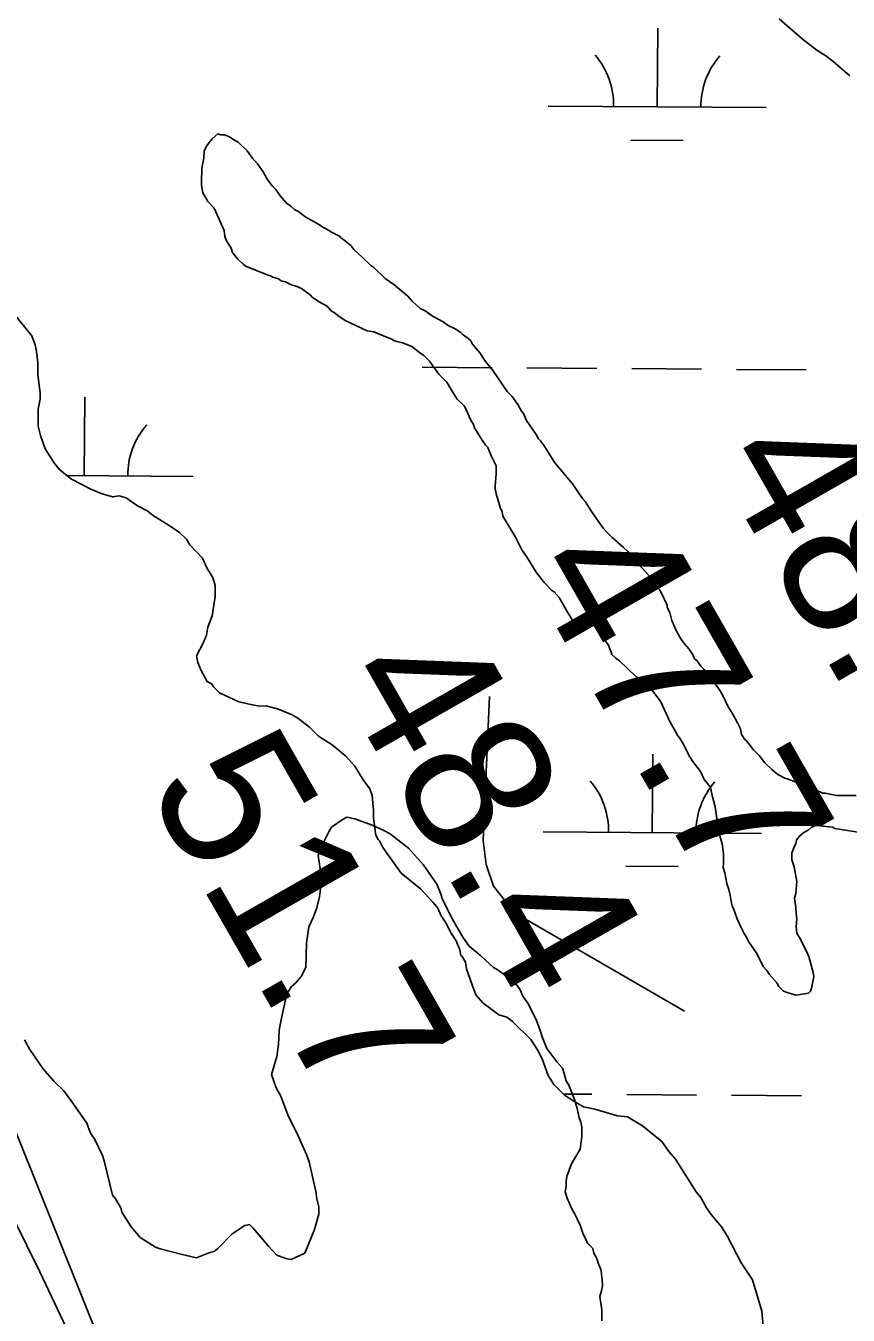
# Model space of a CAD drawing. Extents: x 3172231 to 3210228, y 940198 to 965780.
# Drawn here: x 3187717 to 3188094, y 949876 to 950467 of the extents above; entities that cross this region are included whole.
import ezdxf

# ---------------------------------------------------------------- set-up
doc = ezdxf.new("R2010")
doc.units = 0
for name, color, linetype in [('V-LEVE-TOET', 7, 'Continuous'), ('V-RIVR-RANG', 7, 'Continuous'), ('V-SITE-VEGE', 7, 'Continuous'), ('V-TOPO-MINR', 7, 'Continuous'), ('V-TOPO-SHOR', 7, 'Continuous'), ('V-WETL-SWMP', 7, 'Continuous')]:
    doc.layers.add(name, color=color, linetype=linetype)

msp = doc.modelspace()

# ---------------------------------------------------------------- linework, layer by layer
at = {"layer": 'V-LEVE-TOET'}
msp.add_lwpolyline([(3187705.261, 949932.728), (3187723.247, 949896.173), (3187740.706, 949859.362)], dxfattribs=at)
at = {"layer": 'V-SITE-VEGE'}
for p, q in [((3187861.818, 950103.304), (3187856.879, 950099.947)), ((3187863.877, 950104.567), (3187861.818, 950103.304)), ((3187867.61, 950103.775), (3187863.877, 950104.567)), ((3187875.503, 950100.95), (3187867.61, 950103.775)), ((3187855.66, 950097.866), (3187852.815, 950092.042)), ((3187856.879, 950099.947), (3187855.66, 950097.866)), ((3187880.91, 950098.515), (3187875.503, 950100.95)), ((3187883.822, 950096.885), (3187880.91, 950098.515)), ((3187852.815, 950092.042), (3187850.792, 950087.055)), ((3187892.166, 950090.34), (3187883.822, 950096.885)), ((3187850.792, 950087.055), (3187851.677, 950080.851)), ((3187898.86, 950082.948), (3187892.166, 950090.34)), ((3187851.677, 950080.851), (3187852.133, 950076.303)), ((3187905.154, 950073.898), (3187898.86, 950082.948)), ((3187852.154, 950074.232), (3187851.384, 950068.014)), ((3187852.133, 950076.303), (3187852.154, 950074.232)), ((3187906.85, 950069.774), (3187905.154, 950073.898)), ((3187851.384, 950068.014), (3187850.188, 950063.034)), ((3187907.706, 950066.884), (3187906.85, 950069.774)), ((3187850.188, 950063.034), (3187848.57, 950058.878)), ((3187912.345, 950057.817), (3187907.706, 950066.884)), ((3187848.57, 950058.878), (3187846.542, 950054.303)), ((3187914.872, 950053.285), (3187912.345, 950057.817)), ((3187846.542, 950054.303), (3187845.371, 950046.84)), ((3187917.395, 950049.169), (3187914.872, 950053.285)), ((3187845.371, 950046.84), (3187845.06, 950035.658)), ((3187919.914, 950045.466), (3187917.395, 950049.169)), ((3187925.337, 950040.962), (3187919.914, 950045.466)), ((3187931.184, 950035.634), (3187925.337, 950040.962)), ((3187845.06, 950035.658), (3187843.03, 950031.499)), ((3187933.267, 950034.413), (3187931.184, 950035.634)), ((3187936.183, 950032.369), (3187933.267, 950034.413)), ((3187942.026, 950027.456), (3187936.183, 950032.369)), ((3187838.516, 950026.903), (3187836.478, 950023.571)), ((3187840.572, 950028.576), (3187838.516, 950026.903)), ((3187843.03, 950031.499), (3187840.572, 950028.576)), ((3187943.288, 950025.396), (3187942.026, 950027.456)), ((3187836.478, 950023.571), (3187833.695, 950011.123)), ((3187944.555, 950022.51), (3187943.288, 950025.396)), ((3187947.075, 950018.807), (3187944.555, 950022.51)), ((3187950.871, 950011.389), (3187947.075, 950018.807)), ((3187833.695, 950011.123), (3187832.907, 950006.976)), ((3187952.569, 950006.851), (3187950.871, 950011.389)), ((3187718.71, 949998.04), (3187716.183, 950002.573)), ((3187832.907, 950006.976), (3187832.554, 950000.346)), ((3187953.425, 950003.959), (3187952.569, 950006.851)), ((3187955.545, 949998.597), (3187953.425, 950003.959)), ((3187724.588, 949989.402), (3187718.71, 949998.04)), ((3187832.554, 950000.346), (3187831.776, 949994.956)), ((3187960.157, 949992.429), (3187955.545, 949998.597)), ((3187831.776, 949994.956), (3187829.37, 949986.654)), ((3187962.668, 949989.554), (3187960.157, 949992.429)), ((3187729.61, 949983.651), (3187724.588, 949989.402)), ((3187829.37, 949986.654), (3187831.498, 949980.462)), ((3187963.52, 949987.077), (3187962.668, 949989.554)), ((3187964.378, 949983.772), (3187963.52, 949987.077)), ((3187734.207, 949979.139), (3187729.61, 949983.651)), ((3187737.562, 949974.615), (3187734.207, 949979.139)), ((3187831.498, 949980.462), (3187833.603, 949976.756)), ((3187965.64, 949981.716), (3187964.378, 949983.772)), ((3187968.185, 949975.113), (3187965.64, 949981.716)), ((3187744.697, 949964.33), (3187737.562, 949974.615)), ((3187833.603, 949976.756), (3187837.001, 949967.679)), ((3187969.467, 949970.984), (3187968.185, 949975.113)), ((3187837.001, 949967.679), (3187840.796, 949960.261)), ((3187970.334, 949966.853), (3187969.467, 949970.984)), ((3187746.393, 949959.792), (3187744.697, 949964.33)), ((3187971.184, 949964.787), (3187970.334, 949966.853)), ((3187971.614, 949962.725), (3187971.184, 949964.787)), ((3187971.657, 949958.17), (3187971.614, 949962.725)), ((3187748.492, 949956.915), (3187746.393, 949959.792)), ((3187751.873, 949949.493), (3187748.492, 949956.915)), ((3187840.796, 949960.261), (3187845.447, 949949.951)), ((3187970.883, 949952.366), (3187971.657, 949958.17)), ((3187752.725, 949947.017), (3187751.873, 949949.493)), ((3187845.447, 949949.951), (3187846.718, 949946.652)), ((3187966.805, 949945.702), (3187970.883, 949952.366)), ((3187756.598, 949931.319), (3187752.725, 949947.017)), ((3187846.718, 949946.652), (3187849.745, 949933.016)), ((3187964.79, 949939.89), (3187966.805, 949945.702)), ((3187964.394, 949937.813), (3187964.79, 949939.89)), ((3187964.417, 949935.329), (3187964.394, 949937.813)), ((3187849.745, 949933.016), (3187850.19, 949929.709)), ((3187964.024, 949932.84), (3187964.417, 949935.329)), ((3187964.882, 949929.951), (3187964.024, 949932.84)), ((3187757.856, 949929.672), (3187756.598, 949931.319)), ((3187760.379, 949925.556), (3187757.856, 949929.672)), ((3187760.813, 949923.489), (3187760.379, 949925.556)), ((3187850.19, 949929.709), (3187851.052, 949925.99)), ((3187851.052, 949925.99), (3187851.085, 949922.676)), ((3187966.997, 949925.003), (3187964.882, 949929.951)), ((3187765.013, 949916.905), (3187760.813, 949923.489)), ((3187851.085, 949922.676), (3187849.08, 949915.619)), ((3187968.261, 949922.942), (3187966.997, 949925.003)), ((3187969.525, 949920.47), (3187968.261, 949922.942)), ((3187970.796, 949917.585), (3187969.525, 949920.47)), ((3187769.202, 949911.975), (3187765.013, 949916.905)), ((3187817.18, 949917.392), (3187811.419, 949913.612)), ((3187819.244, 949917.824), (3187817.18, 949917.392)), ((3187820.92, 949916.184), (3187819.244, 949917.824)), ((3187828.035, 949907.969), (3187820.92, 949916.184)), ((3187849.08, 949915.619), (3187844.625, 949904.811)), ((3187972.07, 949913.87), (3187970.796, 949917.585)), ((3187973.336, 949911.398), (3187972.07, 949913.87)), ((3187776.282, 949907.486), (3187769.202, 949911.975)), ((3187811.419, 949913.612), (3187804.857, 949906.925)), ((3187831.799, 949903.863), (3187828.035, 949907.969)), ((3187974.184, 949909.335), (3187973.336, 949911.398)), ((3187976.691, 949906.874), (3187974.184, 949909.335)), ((3187778.36, 949906.677), (3187776.282, 949907.486)), ((3187787.904, 949904.281), (3187778.36, 949906.677)), ((3187794.959, 949902.692), (3187787.904, 949904.281)), ((3187800.323, 949904.813), (3187794.959, 949902.692)), ((3187803.213, 949905.667), (3187800.323, 949904.813)), ((3187804.857, 949906.925), (3187803.213, 949905.667)), ((3187835.954, 949902.247), (3187831.799, 949903.863)), ((3187838.442, 949901.856), (3187835.954, 949902.247)), ((3187844.625, 949904.811), (3187838.442, 949901.856)), ((3187977.125, 949904.807), (3187976.691, 949906.874)), ((3187978.388, 949902.335), (3187977.125, 949904.807)), ((3187979.24, 949899.859), (3187978.388, 949902.335)), ((3187980.51, 949896.972), (3187979.24, 949899.859)), ((3187980.529, 949894.901), (3187980.51, 949896.972)), ((3187980.965, 949892.837), (3187980.529, 949894.901)), ((3187980.989, 949889.941), (3187980.965, 949892.837)), ((3187979.793, 949884.96), (3187980.598, 949887.45)), ((3187980.68, 949878.755), (3187979.793, 949884.96)), ((3187980.598, 949887.45), (3187980.989, 949889.941)), ((3187980.723, 949873.786), (3187980.68, 949878.755))]:
    msp.add_line(p, q, dxfattribs=at)
at = {"layer": 'V-TOPO-MINR'}
msp.add_lwpolyline([(3187929.284, 950159.886), (3187926.305, 950093.843), (3187927.708, 950082.866), (3187931.134, 950072.995), (3187937.595, 950064.783), (3187946.079, 950057.677), (3188018.612, 950015.66)], dxfattribs=at)
at = {"layer": 'V-TOPO-SHOR'}
msp.add_line((3187759.459, 949842.722), (3187657.061, 950097.51), dxfattribs=at)
for points in [[(3188005.727, 950160.256), (3188001.703, 950165.331), (3187998.553, 950167.861), (3187996.272, 950168.975), (3187988.817, 950176.292), (3187987.101, 950177.412), (3187985.38, 950179.1), (3187985.085, 950180.235), (3187983.633, 950183.63), (3187982.769, 950184.759), (3187981.6, 950188.441), (3187979.863, 950191.834), (3187979.003, 950192.678), (3187977.291, 950193.516), (3187975.005, 950194.915), (3187973.303, 950194.614), (3187971.03, 950194.591), (3187969.041, 950194.575), (3187967.333, 950194.843), (3187965.027, 950198.513), (3187961.271, 950205.296), (3187958.973, 950207.833), (3187957.833, 950208.391), (3187954.39, 950212.052), (3187950.65, 950216.847), (3187946.61, 950223.628), (3187944.023, 950227.013), (3187941.125, 950232.95), (3187935.354, 950242.557), (3187935.051, 950244.544), (3187934.18, 950246.524), (3187933.59, 950248.791), (3187932.421, 950252.189), (3187931.827, 950255.026), (3187931.815, 950256.445), (3187932.081, 950258.153), (3187932.329, 950262.132), (3187932.296, 950265.542), (3187930.269, 950269.783), (3187928.526, 950274.029), (3187927.666, 950274.873), (3187925.935, 950277.414), (3187922.474, 950283.065), (3187921.892, 950284.48), (3187920.737, 950286.456), (3187917.835, 950292.965), (3187914.399, 950296.057), (3187911.802, 950300.295), (3187909.778, 950303.969), (3187906.051, 950307.626), (3187901.734, 950313.553), (3187899.153, 950316.087), (3187897.152, 950317.487), (3187893.716, 950320.297), (3187889.44, 950321.96), (3187886.878, 950322.505), (3187885.45, 950323.06), (3187884.594, 950323.621), (3187879.462, 950325.563), (3187876.324, 950326.953), (3187873.193, 950327.492), (3187863.205, 950332.229), (3187859.774, 950334.469), (3187858.058, 950335.874), (3187856.915, 950336.431), (3187854.906, 950338.684), (3187850.909, 950340.921), (3187848.048, 950342.883), (3187847.187, 950343.726), (3187843.182, 950346.815), (3187840.615, 950347.927), (3187838.338, 950348.474), (3187835.768, 950349.87), (3187833.773, 950350.419), (3187832.628, 950351.261), (3187830.064, 950352.09), (3187828.921, 950352.648), (3187827.783, 950352.922), (3187817.516, 950357.088), (3187816.371, 950357.927), (3187813.793, 950360.461), (3187811.493, 950363.281), (3187810.905, 950365.263), (3187808.599, 950368.935), (3187808.015, 950370.635), (3187807.704, 950373.474), (3187803.063, 950383.658), (3187800.194, 950386.757), (3187797.884, 950390.712), (3187797.284, 950394.115), (3187797.249, 950397.808), (3187797.517, 950399.516), (3187797.493, 950402.072), (3187798.304, 950406.627), (3187798.558, 950409.754), (3187799.391, 950411.751), (3187800.792, 950413.752), (3187802.199, 950415.47), (3187804.732, 950417.766), (3187806.16, 950417.211), (3187807.864, 950417.227)], [(3187807.864, 950417.227), (3187810.143, 950416.396), (3187812.146, 950414.995), (3187814.145, 950413.877), (3187818.159, 950409.936), (3187820.748, 950406.551), (3187823.044, 950404.015), (3187825.636, 950400.348), (3187827.373, 950396.954), (3187829.675, 950393.849), (3187831.393, 950392.162), (3187833.408, 950389.34), (3187836.282, 950385.956), (3187838.285, 950384.555), (3187840.003, 950382.866), (3187841.43, 950382.311), (3187845.15, 950379.505), (3187850.577, 950376.431), (3187853.149, 950374.75), (3187854.861, 950373.914), (3187857.147, 950372.515), (3187860.571, 950370.842), (3187861.149, 950369.994), (3187862.576, 950369.156), (3187865.726, 950366.627), (3187867.164, 950364.653), (3187870.889, 950361.28), (3187874.903, 950357.34), (3187876.332, 950356.5), (3187881.493, 950351.433), (3187885.495, 950348.629), (3187891.797, 950343.29), (3187893.806, 950341.037), (3187897.531, 950337.662), (3187899.815, 950336.548), (3187903.532, 950334.025), (3187908.101, 950331.51), (3187910.389, 950329.829), (3187913.526, 950328.436), (3187916.101, 950326.757), (3187917.247, 950325.63), (3187919.535, 950323.947), (3187920.682, 950322.823), (3187921.548, 950321.409), (3187924.997, 950317.18), (3187927.014, 950314.073), (3187930.754, 950309.279), (3187937.377, 950299.68), (3187939.671, 950297.429), (3187942.262, 950293.759), (3187943.994, 950290.65), (3187944.859, 950289.522), (3187946.309, 950286.411), (3187950.63, 950279.917), (3187951.785, 950277.939), (3187952.645, 950277.095), (3187954.66, 950274.273), (3187959.274, 950266.928), (3187967.319, 950257.346), (3187971.927, 950250.569), (3187973.078, 950249.16), (3187975.962, 950244.64), (3187981.43, 950237.022), (3187983.152, 950235.049), (3187985.448, 950232.797), (3187990.603, 950228.299), (3187992.61, 950226.331), (3187994.625, 950223.507), (3188002.946, 950214.778), (3188004.388, 950212.519), (3188005.254, 950210.821), (3188007.265, 950208.569), (3188008.129, 950207.156), (3188010.739, 950201.782), (3188010.749, 950200.645), (3188011.906, 950198.384), (3188012.793, 950194.698), (3188013.374, 950193.282), (3188014.534, 950190.737), (3188016.557, 950187.063), (3188017.999, 950184.804), (3188020.585, 950181.701), (3188022.601, 950178.881), (3188023.184, 950177.181), (3188024.327, 950176.339), (3188026.056, 950173.8), (3188027.489, 950172.391), (3188030.371, 950168.158), (3188032.667, 950165.62), (3188034.969, 950162.517), (3188036.703, 950159.408), (3188038.444, 950155.448), (3188040.752, 950151.776), (3188043.064, 950147.536), (3188044.223, 950144.991), (3188044.815, 950142.439), (3188046.257, 950140.18), (3188047.115, 950139.619), (3188050.279, 950135.388), (3188052.862, 950132.854), (3188055.449, 950129.469)], [(3188102.915, 950096.957), (3188087.551, 950099.369), (3188086.408, 950099.926), (3188079.297, 950100.713), (3188077.88, 950100.416), (3188076.75, 950099.836), (3188075.341, 950098.687), (3188073.362, 950097.532), (3188071.388, 950095.81), (3188070.544, 950094.95), (3188069.985, 950094.092), (3188069.717, 950092.384), (3188068.877, 950090.956), (3188067.767, 950088.105), (3188067.798, 950084.98), (3188068.963, 950081.865), (3188070.163, 950075.058), (3188069.645, 950069.655), (3188069.098, 950067.378), (3188069.707, 950063.122), (3188069.729, 950060.566), (3188070.038, 950058.012), (3188069.789, 950054.315), (3188070.1, 950051.477), (3188071.83, 950048.653), (3188075.015, 950042.146), (3188075.597, 950040.731), (3188077.071, 950035.064), (3188077.655, 950033.364), (3188077.956, 950031.38), (3188076.869, 950026.256), (3188076.314, 950024.828), (3188075.47, 950023.968), (3188069.797, 950023.065), (3188065.525, 950024.161), (3188063.813, 950024.996), (3188061.806, 950026.966), (3188060.935, 950028.662), (3188057.49, 950032.609), (3188056.337, 950034.302), (3188054.902, 950035.994), (3188051.432, 950042.494), (3188047.975, 950047.577), (3188047.105, 950049.558), (3188045.952, 950051.252), (3188043.926, 950055.21), (3188042.763, 950058.041), (3188041.303, 950062.288), (3188040.435, 950063.984), (3188040.14, 950065.119), (3188039.538, 950068.805), (3188038.946, 950071.357), (3188038.067, 950074.189), (3188037.17, 950079.012), (3188036.294, 950081.56), (3188036.562, 950083.268), (3188036.519, 950087.812), (3188035.909, 950092.353), (3188035.028, 950095.47), (3188034.133, 950100.006), (3188034.108, 950102.564), (3188033.527, 950103.979), (3188032.624, 950109.368), (3188031.151, 950115.037), (3188030.553, 950118.156), (3188029.4, 950119.849), (3188027.678, 950121.824), (3188025.939, 950125.5), (3188022.488, 950130.014), (3188021.046, 950132.272), (3188018.152, 950137.927), (3188016.422, 950140.753), (3188015.56, 950141.882), (3188011.802, 950148.665), (3188007.742, 950157.434), (3188005.727, 950160.256)], [(3188055.449, 950129.469), (3188058.602, 950126.372), (3188061.466, 950124.128), (3188064.605, 950122.452), (3188065.746, 950122.178)], [(3188065.746, 950122.178), (3188068.597, 950121.068), (3188080.289, 950116.347), (3188082.001, 950115.512), (3188083.137, 950115.522), (3188088.262, 950114.434), (3188097.353, 950114.518)]]:
    msp.add_lwpolyline(points, dxfattribs=at)
at = {"layer": 'V-WETL-SWMP'}
for p, q in [((3188006.121, 950430.112), (3188006.366, 950466.111)), ((3187956.122, 950430.452), (3188056.12, 950429.771)), ((3187994.017, 950414.763), (3188018.016, 950414.599)), ((3187898.463, 950310.771), (3187930.462, 950310.553)), ((3187946.461, 950310.444), (3187978.461, 950310.226)), ((3187994.46, 950310.117), (3188026.46, 950309.899)), ((3188042.459, 950309.79), (3188074.458, 950309.573)), ((3187743.529, 950261.082), (3187743.774, 950297.081)), ((3187735.666, 950261.136), (3187793.528, 950260.742)), ((3188003.857, 950097.444), (3188004.102, 950133.443)), ((3187953.858, 950097.785), (3188053.856, 950097.104)), ((3187991.752, 950082.095), (3188015.752, 950081.932)), ((3187963.155, 949977.648), (3187976.196, 949977.559)), ((3187992.196, 949977.45), (3188024.195, 949977.232)), ((3188040.195, 949977.123), (3188072.194, 949976.905))]:
    msp.add_line(p, q, dxfattribs=at)
for points in [[(3188062.03, 950470.455), (3188072.489, 950461.218), (3188079.279, 950456.095), (3188083.451, 950453.541), (3188086.587, 950450.977), (3188094.428, 950444.309)], [(3187826.93, 950155.538), (3187823.819, 950155.509), (3187820.702, 950155.998), (3187814.465, 950157.496), (3187805.611, 950161.562), (3187802.994, 950164.13), (3187801.942, 950165.676), (3187799.858, 950166.694), (3187797.217, 950171.856), (3187795.627, 950175.471), (3187795.08, 950178.578), (3187798.138, 950184.311), (3187799.66, 950187.955), (3187800.144, 950191.59), (3187802.17, 950196.795), (3187803.643, 950205.625), (3187803.595, 950210.811), (3187802.524, 950214.431), (3187799.892, 950218.555), (3187797.774, 950223.203), (3187792.012, 950229.373), (3187790.432, 950231.951), (3187787.292, 950235.033), (3187782.072, 950238.615), (3187775.292, 950242.7), (3187772.68, 950244.75), (3187767.989, 950247.3), (3187762.769, 950250.881), (3187759.648, 950251.889), (3187756.541, 950251.342), (3187751.341, 950252.849), (3187746.655, 950254.879), (3187737.796, 950259.464), (3187732.571, 950263.564), (3187729.949, 950266.651), (3187725.738, 950273.354), (3187723.606, 950279.557), (3187722.53, 950283.696), (3187722.457, 950291.475), (3187723.451, 950296.152), (3187723.421, 950299.263), (3187722.874, 950302.369), (3187722.307, 950307.55), (3187722.258, 950312.736), (3187721.691, 950317.917), (3187721.144, 950321.023), (3187719.549, 950325.157), (3187711.679, 950334.937)], [(3188054.661, 949871.392), (3188054.079, 949878.129), (3188049.795, 949892.61), (3188044.537, 949900.34), (3188038.198, 949912.727), (3188035.566, 949916.851), (3188030.846, 949922.512), (3188028.742, 949925.604), (3188026.106, 949930.247), (3188024.007, 949932.82), (3188014.533, 949947.772), (3188011.388, 949951.372), (3188008.233, 949956.011), (3187999.349, 949963.188), (3187992.569, 949967.274), (3187987.897, 949967.749), (3187977.497, 949970.763), (3187972.301, 949971.752), (3187967.087, 949974.815), (3187963.433, 949977.374), (3187958.722, 949981.997), (3187956.09, 949986.121), (3187953.425, 949993.876), (3187951.312, 949998.005), (3187948.157, 950002.643), (3187939.782, 950010.862), (3187937.17, 950012.912), (3187933.531, 950013.916), (3187926.217, 950019.552), (3187923.072, 950023.153), (3187921.478, 950027.287), (3187918.812, 950035.041), (3187918.265, 950038.148), (3187916.685, 950040.726), (3187916.161, 950041.24), (3187915.618, 950043.828), (3187914.024, 950047.962), (3187911.921, 950051.054), (3187909.279, 950056.215), (3187907.176, 950059.307), (3187905.586, 950062.923), (3187903.488, 950065.496), (3187897.726, 950071.666), (3187888.842, 950078.843), (3187880.434, 950090.693), (3187878.849, 950093.789), (3187878.326, 950094.303), (3187877.269, 950096.368), (3187876.159, 950104.136), (3187876.126, 950107.766), (3187875.544, 950114.503), (3187874.478, 950117.605), (3187871.328, 950121.724), (3187867.64, 950127.913), (3187863.447, 950132.541), (3187857.176, 950137.669), (3187850.915, 950141.759), (3187846.727, 950145.869), (3187841.503, 950149.969), (3187838.896, 950151.501), (3187832.649, 950154.035), (3187826.93, 950155.538)]]:
    msp.add_lwpolyline(points, dxfattribs=at)
for centre, start, end in [((3187950.883, 950430.962), 358.838165, 40.381824), ((3188061.366, 950430.21), 138.838163, 180.381821), ((3187798.774, 950261.181), 138.838163, 180.381821), ((3187948.618, 950098.295), 358.838165, 40.381824), ((3188059.102, 950097.543), 138.838163, 180.381821)]:
    msp.add_arc(centre, 35.246, start, end, dxfattribs=at)

# ---------------------------------------------------------------- texts
at = {"layer": 'V-RIVR-RANG'}
for s, p in [('48.3', (3188031.387, 950267.961)), ('47.7', (3187944.726, 950218.063)), ('48.4', (3187858.064, 950168.165)), ('51.7', (3187771.403, 950118.267))]:
    msp.add_text(s, height=67, rotation=299.788326, dxfattribs=at).set_placement(p)

doc.saveas('drawing.dxf')
